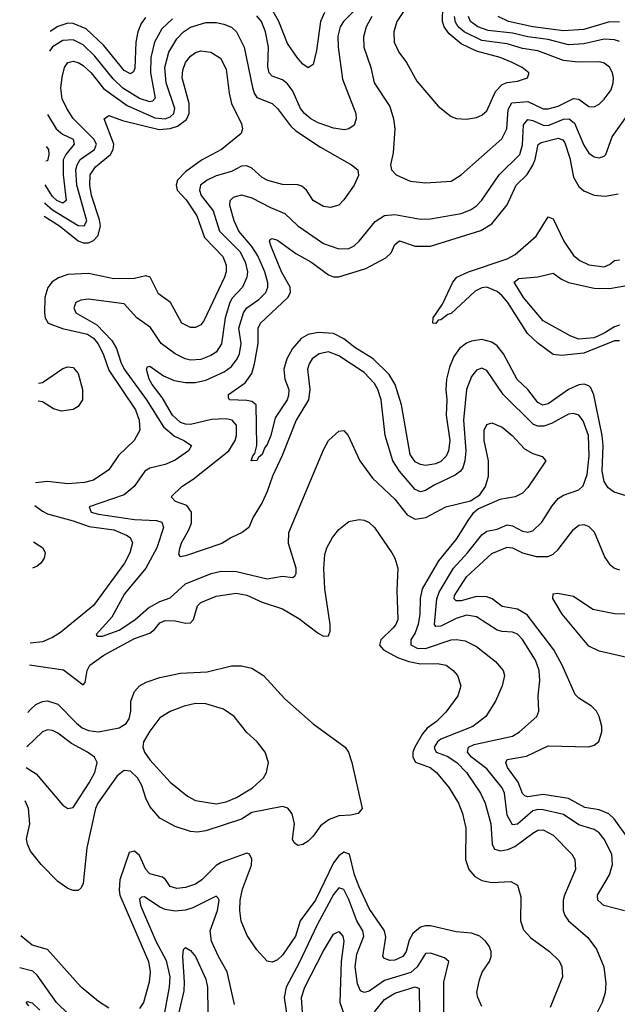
# Model space of a CAD drawing. Header units: inches. Extents: x 1694797 to 1849917, y 907313 to 1017959.
# Tile 284 of 656: x 1697081 to 1699421, y 984483 to 988338. Entities that reach past the tile are written whole.
import ezdxf

# ---------------------------------------------------------------- set-up
doc = ezdxf.new("R2010")
doc.units = ezdxf.units.IN
doc.header["$MEASUREMENT"] = 0
doc.layers.add('B6998', color=7, linetype='Continuous')

msp = doc.modelspace()

# ---------------------------------------------------------------- linework, layer by layer
at = {"layer": 'B6998', "color": 5}
for points, elevation in [([(1698465, 988450), (1698348.6, 988330), (1698336.4, 988310), (1698326.4, 988273.6), (1698327.6, 988230), (1698344.8, 988104.8), (1698397.7, 987970), (1698398.6, 987950), (1698390, 987924.7), (1698370.3, 987910), (1698353, 987907), (1698310, 987912.8), (1698250, 987934.5), (1698220.8, 987950), (1698195.9, 987970), (1698180.9, 987990), (1698150, 988057.5), (1698130, 988087.2), (1698110, 988102.8), (1698070, 988116.5), (1698057.9, 988130), (1698052.9, 988152.9), (1698055.7, 988230), (1698042.9, 988290), (1698027.7, 988330), (1698010, 988352.8)], 840), ([(1698274.1, 988365.9), (1698258.2, 988330), (1698243.4, 988216.6), (1698230, 988162), (1698210, 988149.7), (1698190, 988163.5), (1698168.1, 988190), (1698130, 988244.8), (1698095.3, 988330), (1698072.1, 988372.1)], 820), ([(1698597.3, 988390), (1698558, 988330), (1698545.9, 988290), (1698546.7, 988250), (1698565.4, 988210), (1698596, 988170), (1698636.4, 988096.4), (1698719.5, 987999.5), (1698770, 987958.6), (1698791, 987951), (1698830, 987948.4), (1698870, 987955), (1698890, 987964.2), (1698910, 987981.3), (1698943.7, 988056.3), (1698970, 988084.6), (1698990, 988091.8), (1699030, 988096.6), (1699069.6, 988110), (1699074.1, 988125.9), (1699074.7, 988130), (1699048.2, 988150), (1699008.7, 988170), (1698961.7, 988190), (1698870, 988214.6), (1698810, 988243.7), (1698762.1, 988282.1), (1698742.4, 988310), (1698736.1, 988330), (1698737.8, 988390)], 880), ([(1697678.7, 988341.3), (1697637.9, 988302.1), (1697608.2, 988250), (1697594.4, 988190), (1697592.6, 988130), (1697611.8, 988030), (1697601.1, 988018.9), (1697590, 988016.7), (1697550, 988029.7), (1697484.3, 988070), (1697446.4, 988106.4), (1697375.3, 988195.3), (1697330, 988239.4), (1697290, 988258.7), (1697250, 988255.9), (1697209, 988231), (1697197.5, 988214.4)], 840), ([(1697573.3, 988346.7), (1697557, 988323), (1697543, 988290), (1697536.4, 988250), (1697531.6, 988148.4), (1697526.5, 988133.5), (1697514.3, 988125.7), (1697490, 988138.8), (1697410, 988236.7), (1697341.8, 988301.8), (1697290, 988323.3), (1697270, 988323.9), (1697230, 988311.4), (1697200, 988291.8)], 820), ([(1698460.1, 988350), (1698437.8, 988310), (1698426.9, 988270), (1698427.9, 988230), (1698455.3, 988150), (1698469.4, 988090), (1698530, 987997.4), (1698544.8, 987950), (1698550.2, 987909.8), (1698543.4, 987816.6), (1698533, 987770), (1698536.3, 987750), (1698555.5, 987730), (1698610, 987705.6), (1698670, 987698.4), (1698770, 987705.4), (1698810, 987730.2), (1698969.2, 987870.8), (1698988.1, 987910), (1698993.8, 987986.2), (1699008.3, 988011.7), (1699070, 988017.6), (1699130, 987989.1), (1699150, 987988.3), (1699190, 987999.2), (1699250, 988028.7), (1699270, 988026.2), (1699310, 987997.8), (1699330, 987996.8), (1699350, 988007.5), (1699370, 988026), (1699396.5, 988063.5), (1699405.2, 988090), (1699406.6, 988110), (1699401.8, 988130), (1699390, 988151.7), (1699370, 988167.3), (1699352.7, 988172.7), (1699268, 988172), (1699210, 988177.5), (1699110, 988216.1), (1699050, 988225.4), (1698990, 988243.4), (1698890, 988256.3), (1698821, 988290), (1698798.1, 988310), (1698787.9, 988327.9), (1698783.4, 988350)], 860), ([(1699430, 988252.1), (1699410, 988259.1), (1699370, 988262.1), (1699290, 988243.3), (1699230, 988239.9), (1699150, 988260.1), (1699070, 988270.6), (1699010, 988285.3), (1698915.2, 988295.2), (1698875.4, 988310), (1698845.6, 988330), (1698838.2, 988350)], 840), ([(1699430, 988328.6), (1699390, 988329.3), (1699290, 988299.9), (1699210, 988294), (1699090, 988310), (1698994.7, 988330), (1698954.2, 988350)], 820), ([(1697178.2, 987621.7), (1697179.8, 987619.8), (1697210, 987593.2), (1697310, 987531.9), (1697333.9, 987530), (1697343.5, 987550), (1697304.4, 987690), (1697301.4, 987750), (1697305.9, 987770), (1697317.6, 987790), (1697374.3, 987830), (1697382.3, 987850), (1697371.3, 987870), (1697290.7, 987950.7), (1697265.2, 987990), (1697247.9, 988027.9), (1697242.5, 988070), (1697247.1, 988112.9), (1697255.9, 988150), (1697270, 988169.8), (1697290, 988175.6), (1697310, 988170.4), (1697330, 988157.8), (1697360.3, 988130), (1697408.7, 988068.7), (1697501.8, 988001.8), (1697610, 987953.4), (1697650, 987949.3), (1697670, 987957), (1697684.6, 987970), (1697689.1, 987990), (1697654.3, 988090), (1697648.9, 988150), (1697664.8, 988210), (1697696.6, 988263.4), (1697722.9, 988290), (1697750, 988308.1), (1697810, 988327), (1697850, 988327.2), (1697880.4, 988320.4), (1697910, 988307.8), (1697930, 988290.6), (1697959.4, 988230), (1697992.3, 988072.3), (1697999, 988050), (1698010, 988032.7), (1698070, 988009.2), (1698090.6, 987990.6), (1698141.7, 987921.7), (1698162, 987902), (1698258.5, 987838.5), (1698380.7, 987770), (1698404.5, 987750), (1698407.2, 987727.2), (1698391.1, 987690), (1698350, 987632), (1698330, 987611.8), (1698298.2, 987601.8), (1698270, 987606.2), (1698230.3, 987630), (1698203.9, 987670), (1698185.8, 987685.7), (1698170, 987691.7), (1698110, 987692.8), (1698052.5, 987707.5), (1698030, 987720.5), (1697990, 987756.2), (1697970, 987765.7), (1697950, 987763.6), (1697910, 987743.7), (1697850, 987726.8), (1697815.5, 987710), (1697789.2, 987690), (1697785.1, 987670), (1697791.1, 987650), (1697839.2, 987590), (1697862.7, 987510), (1697942.6, 987430), (1697964.4, 987390), (1697972.5, 987350), (1697970.3, 987329.7), (1697953.1, 987290), (1697913.1, 987246.9), (1697903.3, 987230), (1697885.1, 987170), (1697871.8, 987068.2), (1697850, 987036.1), (1697830, 987022.4), (1697790, 987007.3), (1697750, 987004.5), (1697729, 987010), (1697690, 987029.5), (1697634.3, 987070), (1697592.6, 987132.6), (1697540.2, 987170), (1697490, 987224.7), (1697350, 987242.9), (1697320.7, 987239.3), (1697301, 987230), (1697292.5, 987210), (1697300.3, 987190), (1697383.1, 987143.1), (1697441.8, 987081.8), (1697460.1, 987050), (1697476.9, 986996.9), (1697490.3, 986970), (1697577, 986850), (1697644, 986744), (1697686.6, 986706.6), (1697723.5, 986690), (1697753.7, 986670), (1697742.4, 986650), (1697690, 986613.2), (1697650, 986596.3), (1697590, 986582), (1697570.9, 986570), (1697529, 986510), (1697490, 986477.5), (1697353, 986430), (1697361.5, 986410), (1697390, 986401.4), (1697530, 986380.6), (1697617.3, 986377.3), (1697637.1, 986370), (1697644.4, 986350), (1697617.4, 986270), (1697574.4, 986190), (1697491.6, 986090), (1697441.7, 985998.3), (1697380.5, 985930), (1697384.5, 985924.5), (1697404.6, 985924.6), (1697470, 985947.1), (1697532.1, 985987.9), (1697585.3, 986034.7), (1697630, 986059.5), (1697670, 986074.5), (1697730, 986129.4), (1697830.8, 986169.2), (1697870, 986178.2), (1697930, 986177.4), (1698050, 986148.7), (1698110, 986159), (1698150, 986154), (1698159, 986161), (1698164, 986170), (1698164, 986190), (1698133.1, 986286.9), (1698134.8, 986330), (1698270, 986653.2), (1698290.5, 986690), (1698330, 986726.6), (1698350, 986729.3), (1698366.6, 986710), (1698412.5, 986610), (1698462.2, 986542.2), (1698550, 986460.2), (1698598.6, 986398.6), (1698630, 986381.9), (1698671.4, 986388.6), (1698750, 986429.9), (1698845.9, 986454.1), (1698882.2, 986477.8), (1698905.5, 986510), (1698917.2, 986550), (1698916.1, 986610), (1698899.6, 986690), (1698899.4, 986730), (1698910, 986752.9), (1698930, 986759.8), (1698970, 986741.8), (1699008.9, 986710), (1699058, 986658), (1699090, 986639.2), (1699127.2, 986627.2), (1699141.2, 986610), (1699070, 986506.3), (1699050, 986484.4), (1699021.2, 986470), (1698961.3, 986458.7), (1698877.3, 986422.7), (1698855.9, 986404.2), (1698838.8, 986381.2), (1698790, 986303.7), (1698721.4, 986218.6), (1698657.4, 986110), (1698648.8, 986071.2), (1698647.7, 986010), (1698641.1, 985970), (1698630, 985937.8), (1698612.5, 985910), (1698612.6, 985890), (1698637.4, 985877.4), (1698670, 985875.4), (1698770, 985909.9), (1698791.6, 985911.6), (1698825.6, 985905.6), (1698870, 985883.9), (1698944.4, 985824.4), (1698974.2, 985790), (1698979.8, 985770), (1698970.7, 985730), (1698943.5, 985670), (1698906, 985610), (1698854.8, 985570), (1698730, 985520.6), (1698716.4, 985510), (1698703.8, 985490), (1698704.9, 985484.9), (1698712.3, 985470), (1698754.2, 985454.2), (1698792.5, 985430), (1698830.4, 985390), (1698885.2, 985310), (1698903.9, 985270), (1698925.6, 985190), (1698930.9, 985110), (1698940.7, 985090), (1698963.4, 985083.4), (1698991.7, 985088.3), (1699019.2, 985100.8), (1699090, 985152.9), (1699110, 985164.1), (1699130, 985165.5), (1699170, 985145), (1699243.1, 985070), (1699254.2, 985050), (1699257.1, 985010), (1699214, 984910), (1699208.7, 984890), (1699209.4, 984849.4), (1699215.7, 984830), (1699229.9, 984809.9), (1699304.9, 984744.9), (1699339.3, 984699.3), (1699368, 984630), (1699375.8, 984564.2), (1699372.9, 984527.1), (1699361.8, 984490), (1699337.6, 984442.4)], 860), ([(1697176.5, 987567.9), (1697236.7, 987530), (1697310, 987471.6), (1697330, 987464.6), (1697350, 987464.7), (1697370, 987472.7), (1697387.7, 987492.3), (1697397, 987530), (1697394, 987554), (1697362.7, 987650), (1697355.7, 987690), (1697357.6, 987730), (1697378.3, 987761.7), (1697436.4, 987810), (1697447.2, 987830), (1697449.4, 987850), (1697412, 987950), (1697430, 987962.7), (1697483.3, 987943.3), (1697627.5, 987907.5), (1697670, 987911.4), (1697699.4, 987920.6), (1697733.5, 987946.5), (1697745.1, 987970), (1697745.1, 988010), (1697717.7, 988110), (1697720.2, 988139.8), (1697730.1, 988170), (1697750, 988195.2), (1697770, 988209.1), (1697790, 988215.2), (1697830, 988210.6), (1697866.8, 988186.8), (1697890, 988143.6), (1697900.6, 988050), (1697909.9, 988009.9), (1697949.8, 987930), (1697953.5, 987910), (1697947.8, 987892.2), (1697871.8, 987830), (1697792.7, 987787.3), (1697730, 987741.8), (1697699.5, 987710), (1697693.1, 987690), (1697697.9, 987670), (1697732.5, 987632.5), (1697774.8, 987570), (1697804.9, 987484.9), (1697876.7, 987410), (1697890, 987376.2), (1697889.9, 987350), (1697882.4, 987330), (1697801.9, 987158.1), (1697790, 987142.8), (1697770, 987132.1), (1697750, 987132.1), (1697715.6, 987150), (1697671.9, 987230), (1697624.6, 987264.6), (1697591.7, 987330), (1697575.2, 987335.2), (1697530, 987324.3), (1697450, 987322.7), (1697350, 987344.3), (1697270, 987340.1), (1697232.4, 987327.6), (1697208.2, 987311.8), (1697191.3, 987288.7), (1697179.7, 987250), (1697177.6, 987190), (1697181.3, 987170), (1697192.3, 987150), (1697248.4, 987128.4), (1697346.1, 987106.1), (1697370, 987090.9), (1697387.6, 987070), (1697407.5, 987030), (1697430, 986965.8), (1697534.2, 986810), (1697549.4, 986770), (1697551.1, 986730), (1697529.4, 986690.6), (1697468.4, 986631.6), (1697430, 986575.9), (1697370, 986535), (1697334.2, 986525.8), (1697270, 986520.3), (1697190, 986529.4), (1697142.6, 986524.2)], 880), ([(1697189.4, 987967), (1697223.6, 987910), (1697248.2, 987890), (1697290.1, 987870), (1697294.4, 987850), (1697261.4, 987810), (1697251.4, 987788.6), (1697251.3, 987730), (1697263.6, 987630), (1697250, 987619.5), (1697226.3, 987630), (1697210, 987645.7), (1697180.5, 987691.8)], 840), ([(1699449, 984849), (1699367.6, 984870), (1699344.1, 984890), (1699343.4, 984910), (1699389.9, 984990), (1699401.7, 985030), (1699399.9, 985070), (1699370, 985129), (1699350, 985153.7), (1699330, 985167), (1699270, 985185.3), (1699210, 985225.5), (1699130, 985244.1), (1699110, 985245), (1699090, 985239.6), (1699030, 985188.1), (1699010, 985185.4), (1698990, 985223.5), (1698978.6, 985310), (1698969.9, 985330), (1698910, 985404.7), (1698850.4, 985450), (1698834.9, 985470), (1698838.5, 985490), (1698860.5, 985499.5), (1699010, 985533), (1699038, 985550), (1699105.3, 985610), (1699113.5, 985630), (1699110.5, 985690), (1699118.2, 985750), (1699114.8, 985790), (1699100.5, 985830), (1699050, 985911.6), (1699030, 985931.5), (1699010, 985939.8), (1698970, 985942.2), (1698950, 985948.2), (1698870, 986000.4), (1698830, 986005.7), (1698790, 985993.7), (1698730, 985963.6), (1698710, 985962.3), (1698705.1, 985970), (1698713.9, 986070), (1698723.2, 986096.8), (1698779.6, 986190), (1698834.8, 986250), (1698890, 986321.1), (1698910, 986334.9), (1698950, 986342.6), (1698990, 986360.3), (1699010, 986356.6), (1699050, 986335.1), (1699070, 986331.3), (1699090, 986335.9), (1699125.4, 986370), (1699166, 986434), (1699190, 986462.5), (1699210, 986475.7), (1699270, 986497.6), (1699287.6, 986512.4), (1699303.4, 986556.6), (1699310.7, 986630), (1699307.8, 986710), (1699287.7, 986767.7), (1699270, 986789.9), (1699250, 986796.1), (1699230, 986792.7), (1699162.9, 986757.1), (1699133.6, 986746.4), (1699110, 986746.3), (1699093.4, 986753.4), (1698974.6, 986870), (1698910, 986964.7), (1698890, 986973.5), (1698880.5, 986970), (1698870, 986965.3), (1698850, 986940.4), (1698830.6, 986889.4), (1698819.1, 986770), (1698827.6, 986650), (1698824.1, 986610), (1698816.2, 986583.8), (1698806.9, 986570), (1698785.9, 986554.1), (1698704.1, 986515.9), (1698670, 986495), (1698650, 986489.4), (1698630, 986498.6), (1698567.6, 986570), (1698541.5, 986610), (1698511.4, 986710), (1698496.2, 986850), (1698483.1, 986890), (1698470, 986913.1), (1698430, 986956), (1698330, 987022.1), (1698290, 987036.7), (1698253.4, 987030), (1698226.8, 987010), (1698214.1, 986990), (1698208.4, 986970), (1698217.5, 986890), (1698212.3, 986850), (1698162.9, 986770), (1698108.9, 986631.1), (1698070.6, 986550), (1698050.1, 986489.9), (1698030, 986447.1), (1697994.7, 986390), (1697978, 986350), (1697952.7, 986330), (1697910, 986310.9), (1697872.9, 986287.1), (1697730, 986238), (1697710, 986235.1), (1697704.5, 986244.5), (1697707.9, 986267.9), (1697714.2, 986290), (1697742.2, 986337.8), (1697753.3, 986366.7), (1697754, 986410), (1697735.7, 986435.7), (1697690.7, 986450.7), (1697674, 986470), (1697715.5, 986510), (1697760.7, 986539.3), (1697899.3, 986650), (1697924.2, 986690), (1697930.3, 986710.3), (1697929.9, 986749.9), (1697912.5, 986770), (1697890, 986774.8), (1697832.2, 986772.2), (1697750, 986753.4), (1697730, 986753.9), (1697710, 986761), (1697679.3, 986790), (1697638.6, 986858.6), (1697599.7, 986910), (1697587.9, 986930), (1697577.7, 986970), (1697581.4, 986978.6), (1697590, 986981.5), (1697643.5, 986943.5), (1697685.5, 986925.5), (1697730, 986917.2), (1697770, 986917.7), (1697810, 986925.8), (1697881.5, 986958.5), (1697910, 986979.8), (1697933, 987010), (1697941.3, 987030), (1697947.9, 987070), (1697939.3, 987130), (1697957.5, 987190), (1697970.2, 987209.8), (1698017.8, 987242.2), (1698044.4, 987270), (1698052.2, 987290), (1698052, 987308), (1698040.4, 987350), (1698013.3, 987413.3), (1697990.3, 987450.3), (1697938.8, 987510), (1697921, 987550), (1697903.2, 987610), (1697904.9, 987630), (1697917.6, 987642.4), (1697950, 987652.1), (1697990, 987640.7), (1698062.6, 987602.6), (1698119, 987579), (1698170.2, 987530), (1698270, 987461.8), (1698330, 987440.4), (1698370, 987441.7), (1698390, 987451.8), (1698410.7, 987470), (1698472.3, 987547.7), (1698510, 987570.9), (1698550, 987574.8), (1698650, 987556.8), (1698690, 987557.5), (1698810, 987578.8), (1698846.5, 987593.5), (1698870, 987609.5), (1698890, 987631), (1698958.1, 987730), (1699038.7, 987810), (1699050, 987847.7), (1699053.7, 987926.3), (1699070, 987946.6), (1699090, 987943.5), (1699130, 987924.3), (1699150, 987923.2), (1699210, 987947.9), (1699231.8, 987950), (1699252.9, 987932.9), (1699290, 987846.7), (1699310, 987814.9), (1699330, 987800.2), (1699350, 987796.5), (1699370, 987802.8), (1699376.4, 987810), (1699400.7, 987879.3), (1699466.8, 987973.2)], 840), ([(1699490, 986463.4), (1699408.1, 986488.1), (1699384.6, 986504.6), (1699369.7, 986529.7), (1699361.8, 986570), (1699365.2, 986670), (1699361.3, 986710), (1699329.6, 986869.6), (1699316.9, 986896.9), (1699310, 986904.5), (1699291, 986911), (1699270, 986908.5), (1699230, 986889.5), (1699150, 986833.4), (1699128.9, 986828.9), (1699110, 986839), (1699070, 986889.9), (1699028.8, 986928.8), (1698974.8, 987030), (1698950, 987060.6), (1698930, 987074.7), (1698890, 987086.1), (1698850, 987079.7), (1698830, 987070.9), (1698802.5, 987050), (1698780.6, 987019.4), (1698763.3, 986976.7), (1698752.5, 986930), (1698749.1, 986890), (1698753.2, 986850), (1698751.1, 986790), (1698764.9, 986690), (1698760.3, 986650), (1698751.3, 986628.7), (1698730, 986607.9), (1698710, 986598.6), (1698670, 986592.7), (1698650, 986596.2), (1698630, 986607.1), (1698610, 986636), (1698576.4, 986830), (1698550.6, 986910), (1698528.3, 986948.3), (1698464.5, 987010), (1698393.8, 987053.8), (1698350, 987088.2), (1698310, 987108.6), (1698250, 987113.5), (1698210, 987105.4), (1698183.4, 987090), (1698148.8, 987050), (1698126.9, 987010), (1698115.8, 986970), (1698118.7, 986930), (1698135.1, 986890), (1698134.1, 986865.9), (1698128, 986850), (1698080.8, 986779.2), (1698063.8, 986710), (1698050, 986674.8), (1698039.3, 986660.7), (1698030, 986635.6), (1698016.1, 986623.9), (1698010, 986611.8), (1697987.6, 986610), (1697993.6, 986630), (1698001.1, 986638.9), (1698009.2, 986670.8), (1698007.1, 986830), (1697990, 986842.4), (1697970, 986847.4), (1697902, 986850), (1697899, 986859), (1697898.9, 986870), (1697963.6, 986916.4), (1697990, 986952.2), (1698000.9, 986990), (1698014.3, 987070), (1698014.2, 987130), (1698023.8, 987150), (1698130.6, 987249.4), (1698140.9, 987270), (1698139.9, 987290), (1698105.7, 987350), (1698065, 987450), (1698058.7, 987470), (1698062.3, 987477.7), (1698070, 987480.7), (1698090, 987474), (1698161.7, 987421.7), (1698221.3, 987390), (1698290, 987338.5), (1698310, 987331.3), (1698330, 987331.6), (1698435.9, 987364.1), (1698514.2, 987405.8), (1698535.2, 987424.8), (1698550, 987457.7), (1698568, 987472), (1698630, 987451.6), (1698690, 987451.1), (1698887.2, 987512.8), (1698930, 987538.6), (1698990, 987613.2), (1699024.4, 987690), (1699068, 987732), (1699090, 987767.7), (1699098.9, 987790), (1699110.7, 987849.3), (1699122.5, 987857.5), (1699190, 987873.3), (1699207.9, 987867.9), (1699215.4, 987855.4), (1699235, 987795), (1699250, 987721.3), (1699270, 987685.1), (1699290, 987667.5), (1699330, 987650.1), (1699373.8, 987646.2), (1699424.4, 987655.6)], 820), ([(1697185.3, 987841), (1697193.2, 987830), (1697195.2, 987810), (1697190, 987785.3), (1697183.5, 987783.2)], 820), ([(1699430, 987081), (1699410, 987080.3), (1699290, 987031.9), (1699202.5, 987022.5), (1699170, 987027.3), (1699110, 987071.1), (1699069.1, 987109.1), (1698992.3, 987230), (1698970, 987257.2), (1698950, 987274), (1698910, 987289.9), (1698890, 987287.5), (1698864.8, 987275.2), (1698770, 987187.3), (1698756.9, 987183.1), (1698730, 987163.1), (1698719.1, 987160.9), (1698710, 987148.8), (1698698, 987150), (1698699.3, 987170), (1698736.6, 987223.4), (1698777.5, 987310), (1698792.8, 987330), (1698838.5, 987350), (1698990, 987400.9), (1699021.3, 987418.7), (1699103.6, 987490), (1699150, 987565.5), (1699170, 987557.7), (1699211, 987470), (1699250, 987415), (1699274.5, 987394.5), (1699310, 987378.4), (1699370, 987370.1), (1699390, 987378.9), (1699410, 987395.3), (1699430, 987397.6)], 780), ([(1699430, 987141.5), (1699410, 987135.5), (1699370, 987110), (1699330, 987092.1), (1699270, 987087.5), (1699238.9, 987098.9), (1699130, 987158.5), (1699053.6, 987250), (1699016.8, 987310), (1699035, 987325), (1699110, 987331), (1699170, 987344.7), (1699202, 987322), (1699229.4, 987309.4), (1699330, 987286.1), (1699390, 987284.7), (1699510, 987306.7)], 760), ([(1697155.3, 986914.8), (1697170, 986916.9), (1697250, 986972), (1697270, 986978.8), (1697290, 986976.3), (1697310, 986952.8), (1697327.5, 986890), (1697326.3, 986850), (1697310, 986823.6), (1697290, 986811.3), (1697245.3, 986805.3), (1697214, 986814), (1697170, 986841.3), (1697153, 986844.4)], 920), ([(1697139.8, 986435.6), (1697170, 986413), (1697190, 986402.9), (1697290, 986375.8), (1697353.4, 986353.4), (1697450, 986339.8), (1697499.5, 986319.5), (1697513.6, 986310), (1697522.4, 986290), (1697512.1, 986250), (1697491, 986210), (1697370, 986043.9), (1697241.4, 985938.6), (1697210, 985918.9), (1697170, 985902.1), (1697122.3, 985896.4)], 880), ([(1697119.5, 985811.4), (1697252.1, 985792.1), (1697330, 985733.3), (1697336.9, 985743.1), (1697345.1, 985790), (1697355.8, 985810), (1697410, 985849.6), (1697530, 985915.3), (1697590, 985935.4), (1697609.5, 985950), (1697630, 985976.2), (1697650, 985985.4), (1697690, 985983.9), (1697730, 985974.5), (1697750, 985976.5), (1697760.9, 985990), (1697777.7, 986042.3), (1697790, 986055.5), (1697850, 986080.2), (1697928.2, 986091.8), (1697970, 986084.6), (1698030, 986057.8), (1698110, 986031.6), (1698173.7, 985993.7), (1698250, 985935.2), (1698270, 985923.7), (1698290, 985926), (1698296.5, 985943.5), (1698296.8, 985970), (1698276.1, 986110), (1698271.4, 986188.6), (1698276.2, 986243.8), (1698284.2, 986270), (1698305.5, 986310), (1698330, 986341.3), (1698370, 986372.6), (1698410, 986381), (1698430, 986378), (1698450, 986368.5), (1698470, 986349.7), (1698537.8, 986250), (1698549.9, 986229.9), (1698562, 986190), (1698557.4, 986102.6), (1698561.2, 985990), (1698554.3, 985970), (1698543.6, 985956.4), (1698494.6, 985910), (1698489.5, 985889.5), (1698505.5, 985870), (1698560.3, 985840.3), (1698604.4, 985824.4), (1698650, 985815.5), (1698717.5, 985817.5), (1698750.9, 985810.9), (1698778, 985790), (1698794.8, 985770), (1698808, 985730), (1698796.8, 985690), (1698750, 985626.9), (1698712.7, 985590), (1698676.7, 985563.3), (1698658.5, 985541.5), (1698627.7, 985490), (1698620.1, 985470), (1698619.7, 985450), (1698631.2, 985431.2), (1698688, 985410), (1698713.1, 985390), (1698763, 985330), (1698798.5, 985270), (1698814.6, 985230), (1698827.2, 985172.8), (1698826.8, 985050), (1698839.8, 985010), (1698863.2, 984983.2), (1698890, 984967.9), (1698930, 984960.3), (1699003.7, 984963.7), (1699029.8, 984949.8), (1699043.3, 984903.3), (1699041.5, 984810), (1699054, 984774), (1699083, 984743), (1699155.6, 984690), (1699192.9, 984652.9), (1699203.8, 984630), (1699205.8, 984590), (1699157.6, 984470)], 880), ([(1699464.6, 985130), (1699408.9, 985208.9), (1699388.3, 985228.3), (1699350, 985244.2), (1699293.9, 985253.9), (1699230, 985288.1), (1699130, 985304), (1699070, 985294.8), (1699058.9, 985298.9), (1699050, 985307.6), (1699033.1, 985353.1), (1698990.5, 985410), (1698983.9, 985430), (1698990, 985440.8), (1699065.3, 985454.7), (1699150, 985494.7), (1699309.2, 985490.7), (1699330, 985497.1), (1699348.1, 985511.9), (1699360.6, 985550), (1699360.6, 985570), (1699349.8, 985610), (1699339, 985630), (1699320.3, 985650), (1699270, 985680.8), (1699255.6, 985695.6), (1699204.6, 985810), (1699172.2, 985870), (1699067.5, 986007.5), (1699030, 986029.2), (1698970, 986040.6), (1698931.1, 986070), (1698910, 986078.1), (1698870, 986079.1), (1698810, 986062.8), (1698790, 986062.3), (1698781.6, 986070), (1698783.9, 986083.9), (1698830, 986155.8), (1698930, 986248.4), (1698990, 986272.9), (1699010, 986269.6), (1699050, 986250.1), (1699103.4, 986236.6), (1699150, 986235.7), (1699170, 986244.8), (1699190, 986263.5), (1699250, 986341.5), (1699270, 986358.3), (1699290, 986361.9), (1699310, 986353), (1699330, 986332.5), (1699371.9, 986231.9), (1699390, 986205.4), (1699410, 986190.1), (1699430, 986184.2)], 820), ([(1697135.1, 986293.1), (1697171, 986270), (1697180.4, 986250), (1697177.2, 986230), (1697164.2, 986210), (1697150, 986198), (1697131.8, 986190.2)], 920), ([(1699470, 985837.9), (1699350, 985866), (1699310, 985885.1), (1699204.7, 986010), (1699168.7, 986071.3), (1699169.9, 986090.1), (1699187.1, 986092.9), (1699250, 986080.7), (1699325.2, 986030), (1699410, 986012.2), (1699450, 986011.1)], 780), ([(1697113.5, 985625), (1697122.8, 985637.2), (1697143.7, 985656.3), (1697170, 985668.8), (1697190, 985670.8), (1697230, 985658.1), (1697303.4, 985583.4), (1697325.7, 985565.7), (1697350, 985554.3), (1697390.1, 985549.9), (1697470, 985565.5), (1697498.1, 985581.9), (1697510, 985600.3), (1697516.3, 985630), (1697516.8, 985670), (1697530, 985707.2), (1697550.6, 985729.4), (1697575.7, 985744.3), (1697630, 985762.7), (1697710, 985778.8), (1697815.1, 985784.9), (1697910, 985807.6), (1697950, 985808.4), (1697990, 985798.4), (1698036.1, 985770), (1698118.6, 985678.6), (1698230, 985580.5), (1698355.8, 985490), (1698368, 985470), (1698381.4, 985430), (1698421.6, 985250), (1698406, 985230), (1698376.7, 985223.2), (1698330, 985221), (1698293.3, 985206.7), (1698258.9, 985181.1), (1698230, 985140.7), (1698210, 985121.1), (1698190, 985108.3), (1698170, 985104.6), (1698155.3, 985115.2), (1698149.4, 985129.4), (1698156.4, 985190), (1698148.2, 985228.2), (1698130.4, 985250.4), (1698110, 985256.8), (1697990, 985233.5), (1697950, 985207.3), (1697810, 985161.8), (1697777.1, 985157.1), (1697750, 985159.8), (1697690, 985179.4), (1697630, 985211.6), (1697590, 985256.8), (1697574.3, 985290), (1697559.6, 985339.6), (1697542.8, 985370), (1697514.9, 985394.9), (1697490, 985398.1), (1697462.5, 985377.5), (1697387.3, 985270), (1697378.1, 985250), (1697344.2, 985095.8), (1697330, 984956.3), (1697321.8, 984938.2), (1697310, 984927.7), (1697290, 984928.2), (1697270, 984936.5), (1697230, 984963.9), (1697165.5, 985030), (1697122.8, 985082.8), (1697111.1, 985110), (1697108.1, 985130), (1697121, 985190), (1697115, 985250), (1697102.2, 985279.4)], 920), ([(1697106.5, 985409.7), (1697145, 985385), (1697250, 985262), (1697270, 985248.8), (1697290, 985253.4), (1697352.9, 985350), (1697375.7, 985390), (1697384.6, 985430), (1697374.5, 985450), (1697346.4, 985470), (1697284.5, 985504.5), (1697230, 985544.1), (1697210, 985554.9), (1697190, 985557)], 940), ([(1697190, 985557), (1697170, 985549), (1697109.1, 985490.7)], 940), ([(1698890, 984473.7), (1698874.5, 984510), (1698871.1, 984530), (1698881.1, 984578.9), (1698892, 984608), (1698920.3, 984650), (1698927.4, 984670), (1698927.2, 984690), (1698919.5, 984710), (1698905.3, 984730), (1698883, 984750), (1698850, 984761.2), (1698790, 984766.5), (1698690, 984789.5), (1698670, 984790.1), (1698650, 984784.6), (1698620.3, 984759.7), (1698606.3, 984733.7), (1698593.8, 984690), (1698580.7, 984670), (1698550, 984656), (1698530, 984654.8), (1698510, 984662), (1698502.8, 984670), (1698514.1, 984745.9), (1698509, 984770), (1698450, 984857.4), (1698410, 984942.1), (1698392.5, 984990), (1698372.4, 985070), (1698350, 985078), (1698330, 985064.2), (1698310, 985036.8), (1698239.4, 984890), (1698179.1, 984810), (1698160.6, 984750), (1698110, 984675.6), (1698090, 984656.9), (1698070, 984647.7), (1698050, 984652), (1698010, 984696), (1697971.9, 984751.9), (1697947.9, 984807.9), (1697942.4, 984850), (1697944.7, 984890), (1697953, 984933), (1697988, 985028), (1697990, 985050.6), (1697980.3, 985070), (1697970, 985074), (1697870, 985037.5), (1697850, 985026.3), (1697794.3, 984970), (1697770, 984953.3), (1697730, 984939.6), (1697695.9, 984935.9), (1697670, 984944), (1697651.8, 984971.8), (1697640.2, 984980.2), (1697590, 984994.2), (1697575.3, 985010), (1697550, 985065.5), (1697530, 985081.7), (1697510, 985076.5), (1697473.7, 984970), (1697469.9, 984930.1), (1697472.6, 984910), (1697585.7, 984650), (1697592.2, 984610), (1697587.9, 984570), (1697566, 984490), (1697550, 984466.5)], 880), ([(1698742.2, 984450), (1698742.3, 984570), (1698761.7, 984650), (1698744.7, 984664.7), (1698690, 984682.4), (1698670, 984681.1), (1698637.9, 984630), (1698612.1, 984607.9), (1698510, 984576.1), (1698450, 984534.8), (1698430, 984528.8), (1698415.3, 984535.3), (1698403.3, 984563.3), (1698393.9, 984630), (1698400.9, 984679.1), (1698427.9, 984750), (1698424.4, 984770), (1698401.4, 984810), (1698370, 984893.4), (1698350, 984931.8), (1698330, 984939.4), (1698310, 984912.4), (1698246.1, 984793.9), (1698175.5, 984644.5), (1698124.7, 984550), (1698117.1, 984510), (1698134.4, 984385.6)], 860), ([(1697922.1, 984482.1), (1697893.5, 984610), (1697859.6, 984670), (1697832.5, 984730), (1697827.1, 984770), (1697855.5, 984850), (1697861.8, 984890), (1697858.5, 984898.5), (1697850, 984905.8), (1697759, 984861), (1697730, 984851.8), (1697690, 984847.2), (1697650, 984853.9), (1697630, 984862.5), (1697570, 984904.1), (1697557.7, 984902.3), (1697550, 984894), (1697554, 984870), (1697613.5, 984730), (1697654.7, 984654.7), (1697669, 984590), (1697666.3, 984550), (1697644.2, 984430)], 860), ([(1697430, 984467.2), (1697390, 984493.2), (1697322, 984550), (1697190, 984697.3), (1697130, 984714.3), (1697085.1, 984751.5)], 880), ([(1698188.9, 984451.1), (1698184.5, 984510), (1698197.1, 984550), (1698270, 984692.4), (1698310, 984757.4), (1698330, 984768.2), (1698345.8, 984750), (1698350.1, 984730.1), (1698339.9, 984650), (1698334.2, 984490), (1698350, 984446.1)], 840), ([(1697690.8, 984390), (1697724.8, 984535.2), (1697726.6, 984570), (1697719.6, 984670), (1697722.8, 984697.2), (1697730, 984704.6), (1697750, 984694), (1697770, 984670.2), (1697810, 984581.5), (1697815.8, 984550), (1697817.8, 984450)], 840), ([(1697318.9, 984398.9), (1697225.6, 984490), (1697150, 984597.1), (1697132.7, 984612.7), (1697081, 984625.1)], 860), ([(1698470, 984453), (1698510, 984502.2), (1698550, 984526.9), (1698630, 984551.5), (1698645.3, 984545.3), (1698646.1, 984450)], 840), ([(1697116.4, 984476.4), (1697106.2, 984490), (1697110, 984494), (1697130, 984488.9), (1697159.6, 984459.6)], 840)]:
    msp.add_lwpolyline(points, dxfattribs=dict(at, elevation=elevation))
at = {"layer": 'B6998', "color": 5, "elevation": 940}
msp.add_lwpolyline([(1697770, 985660.6), (1697724.9, 985650), (1697670, 985629.8), (1697630, 985604.7), (1697590, 985552.6), (1697566.4, 985510), (1697562.8, 985490), (1697569.2, 985470), (1697590, 985440.2), (1697670, 985352.2), (1697737.8, 985297.8), (1697770, 985280.5), (1697850, 985268.3), (1697890, 985275.3), (1697930, 985292), (1697992, 985330), (1698035.4, 985370), (1698047.2, 985390), (1698055.1, 985430), (1698041.7, 985470), (1698010.6, 985510.6), (1697970, 985546.9), (1697921.1, 985610), (1697878.4, 985638.4), (1697810, 985658.7)], close=True, dxfattribs=at)

doc.saveas('drawing.dxf')
